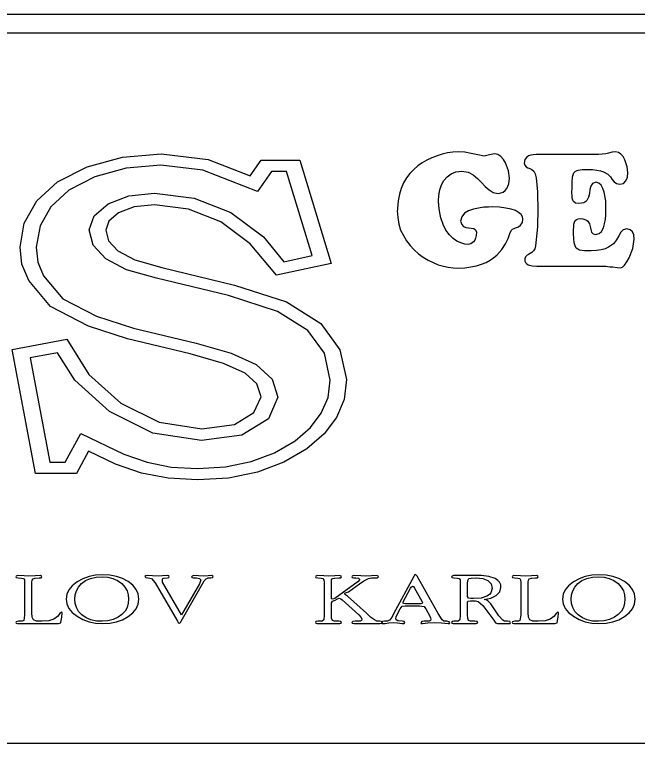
# Model space of a CAD drawing. Extents: x -866693 to -866303, y -1041966 to -1040244.
# Drawn here: x -866507.75 to -866496.5, y -1040784.8 to -1040771.63 of the extents above; entities that cross this region are included whole.
import ezdxf

# ---------------------------------------------------------------- set-up
doc = ezdxf.new("R2010")
doc.units = 0
doc.layers.add('Tabulka', color=7, linetype='Continuous')

msp = doc.modelspace()

# ---------------------------------------------------------------- linework, layer by layer
at = {"layer": 'Tabulka'}
for p, q in [((-866478.809, -1040771.626), (-866516.172, -1040771.626)), ((-866516.172, -1040771.956), (-866478.809, -1040771.956)), ((-866478.809, -1040784.8), (-866516.172, -1040784.8))]:
    msp.add_line(p, q, dxfattribs=at)
for points in [[(-866498.859, -1040774.772), (-866498.822, -1040774.685), (-866498.81, -1040774.582), (-866498.826, -1040774.449), (-866498.88, -1040774.305), (-866498.917, -1040774.243), (-866498.963, -1040774.193), (-866499.02, -1040774.156), (-866499.082, -1040774.144), (-866499.173, -1040774.164), (-866499.268, -1040774.185), (-866499.384, -1040774.164), (-866499.5, -1040774.136), (-866499.615, -1040774.115), (-866499.739, -1040774.107), (-866499.834, -1040774.115), (-866499.929, -1040774.127), (-866500.028, -1040774.152), (-866500.119, -1040774.177), (-866500.214, -1040774.214), (-866500.301, -1040774.255), (-866500.387, -1040774.305), (-866500.466, -1040774.359), (-866500.54, -1040774.425), (-866500.61, -1040774.499), (-866500.668, -1040774.577), (-866500.722, -1040774.668), (-866500.767, -1040774.767), (-866500.8, -1040774.875), (-866500.821, -1040774.995), (-866500.833, -1040775.123)], [(-866497.678, -1040774.9), (-866497.682, -1040774.842), (-866497.674, -1040774.755), (-866497.674, -1040774.656), (-866497.67, -1040774.557), (-866497.645, -1040774.487), (-866497.616, -1040774.458), (-866497.567, -1040774.441), (-866497.497, -1040774.429), (-866497.402, -1040774.425), (-866497.307, -1040774.429), (-866497.228, -1040774.437), (-866497.162, -1040774.449), (-866497.108, -1040774.466), (-866497.034, -1040774.511), (-866496.985, -1040774.557), (-866496.952, -1040774.606), (-866496.918, -1040774.648), (-866496.877, -1040774.681), (-866496.815, -1040774.693), (-866496.749, -1040774.677), (-866496.704, -1040774.631), (-866496.679, -1040774.565), (-866496.671, -1040774.487), (-866496.683, -1040774.375), (-866496.724, -1040774.251), (-866496.753, -1040774.193), (-866496.795, -1040774.148), (-866496.84, -1040774.119), (-866496.894, -1040774.107), (-866496.952, -1040774.115), (-866497.022, -1040774.131), (-866497.071, -1040774.14), (-866497.133, -1040774.148), (-866497.203, -1040774.156), (-866497.29, -1040774.156), (-866497.418, -1040774.156), (-866497.546, -1040774.156), (-866497.682, -1040774.156), (-866497.815, -1040774.156), (-866497.947, -1040774.156), (-866498.075, -1040774.156), (-866498.203, -1040774.156), (-866498.327, -1040774.156), (-866498.38, -1040774.16), (-866498.426, -1040774.169), (-866498.467, -1040774.181), (-866498.496, -1040774.202), (-866498.533, -1040774.247), (-866498.546, -1040774.309), (-866498.533, -1040774.35), (-866498.508, -1040774.379), (-866498.479, -1040774.396), (-866498.442, -1040774.408), (-866498.405, -1040774.429), (-866498.372, -1040774.458), (-866498.343, -1040774.507), (-866498.327, -1040774.577), (-866498.318, -1040774.701), (-866498.306, -1040774.829), (-866498.306, -1040774.895), (-866498.302, -1040774.97), (-866498.298, -1040775.044), (-866498.298, -1040775.131)], [(-866500.833, -1040775.123), (-866500.833, -1040775.147), (-866500.842, -1040775.172), (-866500.829, -1040775.296), (-866500.809, -1040775.412), (-866500.776, -1040775.523), (-866500.726, -1040775.622), (-866500.672, -1040775.717), (-866500.606, -1040775.8), (-866500.532, -1040775.878), (-866500.453, -1040775.948), (-866500.367, -1040776.01), (-866500.28, -1040776.064), (-866500.189, -1040776.11), (-866500.098, -1040776.147), (-866500.003, -1040776.171), (-866499.917, -1040776.192), (-866499.826, -1040776.204), (-866499.743, -1040776.209), (-866499.619, -1040776.204), (-866499.508, -1040776.188), (-866499.405, -1040776.167), (-866499.314, -1040776.138), (-866499.231, -1040776.105), (-866499.157, -1040776.064), (-866499.095, -1040776.019), (-866499.037, -1040775.973), (-866498.946, -1040775.874), (-866498.88, -1040775.771), (-866498.835, -1040775.672), (-866498.802, -1040775.585), (-866498.777, -1040775.527), (-866498.756, -1040775.502), (-866498.727, -1040775.49), (-866498.698, -1040775.482), (-866498.649, -1040775.465), (-866498.608, -1040775.432), (-866498.574, -1040775.387), (-866498.566, -1040775.325), (-866498.574, -1040775.279), (-866498.599, -1040775.238), (-866498.645, -1040775.201), (-866498.702, -1040775.168), (-866498.781, -1040775.143), (-866498.876, -1040775.123), (-866498.987, -1040775.11), (-866499.12, -1040775.102), (-866499.186, -1040775.106), (-866499.272, -1040775.11), (-866499.367, -1040775.123), (-866499.462, -1040775.143), (-866499.553, -1040775.172), (-866499.623, -1040775.218), (-866499.673, -1040775.279), (-866499.694, -1040775.358), (-866499.673, -1040775.42), (-866499.64, -1040775.457), (-866499.599, -1040775.474), (-866499.549, -1040775.482), (-866499.5, -1040775.486), (-866499.454, -1040775.494), (-866499.421, -1040775.519), (-866499.405, -1040775.56), (-866499.409, -1040775.622), (-866499.421, -1040775.668), (-866499.438, -1040775.705), (-866499.458, -1040775.734), (-866499.508, -1040775.771), (-866499.557, -1040775.783), (-866499.619, -1040775.775), (-866499.689, -1040775.754), (-866499.76, -1040775.721), (-866499.83, -1040775.672), (-866499.896, -1040775.606), (-866499.958, -1040775.523), (-866500.007, -1040775.42), (-866500.049, -1040775.3), (-866500.061, -1040775.242), (-866500.074, -1040775.172), (-866500.086, -1040775.085), (-866500.094, -1040774.995), (-866500.086, -1040774.895), (-866500.069, -1040774.796), (-866500.036, -1040774.705), (-866499.995, -1040774.623), (-866499.937, -1040774.557), (-866499.863, -1040774.503), (-866499.776, -1040774.47), (-866499.669, -1040774.458), (-866499.557, -1040774.474), (-866499.466, -1040774.52), (-866499.388, -1040774.586), (-866499.318, -1040774.66), (-866499.248, -1040774.734), (-866499.177, -1040774.796), (-866499.103, -1040774.842), (-866499.012, -1040774.858), (-866498.963, -1040774.85), (-866498.921, -1040774.833), (-866498.888, -1040774.805), (-866498.859, -1040774.772)], [(-866498.298, -1040775.131), (-866498.306, -1040775.461), (-866498.339, -1040775.804), (-866498.351, -1040775.862), (-866498.376, -1040775.899), (-866498.405, -1040775.928), (-866498.434, -1040775.944), (-866498.467, -1040775.961), (-866498.492, -1040775.977), (-866498.517, -1040776.002), (-866498.533, -1040776.039), (-866498.529, -1040776.081), (-866498.517, -1040776.11), (-866498.496, -1040776.134), (-866498.471, -1040776.151), (-866498.401, -1040776.167), (-866498.314, -1040776.171), (-866498.281, -1040776.171), (-866498.256, -1040776.171), (-866497.269, -1040776.171), (-866497.154, -1040776.171), (-866497.067, -1040776.176), (-866496.997, -1040776.184), (-866496.943, -1040776.188), (-866496.865, -1040776.2), (-866496.803, -1040776.204), (-866496.766, -1040776.192), (-866496.729, -1040776.155), (-866496.687, -1040776.097), (-866496.646, -1040776.023), (-866496.58, -1040775.853), (-866496.555, -1040775.684), (-866496.563, -1040775.61), (-866496.588, -1040775.552), (-866496.629, -1040775.515), (-866496.691, -1040775.498), (-866496.757, -1040775.519), (-866496.799, -1040775.56), (-866496.836, -1040775.626), (-866496.877, -1040775.697), (-866496.931, -1040775.771), (-866497.022, -1040775.833), (-866497.08, -1040775.858), (-866497.15, -1040775.878), (-866497.236, -1040775.891), (-866497.336, -1040775.895), (-866497.393, -1040775.895), (-866497.451, -1040775.899), (-866497.542, -1040775.887), (-866497.604, -1040775.849), (-866497.625, -1040775.808), (-866497.641, -1040775.754), (-866497.649, -1040775.68), (-866497.654, -1040775.585), (-866497.654, -1040775.519), (-866497.649, -1040775.461), (-866497.645, -1040775.416), (-866497.637, -1040775.379), (-866497.625, -1040775.35), (-866497.6, -1040775.329), (-866497.571, -1040775.317), (-866497.53, -1040775.312), (-866497.484, -1040775.317), (-866497.447, -1040775.329), (-866497.418, -1040775.341), (-866497.393, -1040775.358), (-866497.364, -1040775.407), (-866497.352, -1040775.457), (-866497.34, -1040775.511), (-866497.327, -1040775.556), (-866497.298, -1040775.589), (-866497.253, -1040775.602), (-866497.191, -1040775.585), (-866497.146, -1040775.544), (-866497.113, -1040775.482), (-866497.092, -1040775.407), (-866497.075, -1040775.325), (-866497.071, -1040775.246), (-866497.067, -1040775.176), (-866497.067, -1040775.123), (-866497.071, -1040774.99), (-866497.1, -1040774.838), (-866497.121, -1040774.767), (-866497.154, -1040774.71), (-866497.195, -1040774.672), (-866497.245, -1040774.656), (-866497.307, -1040774.681), (-866497.34, -1040774.726), (-866497.356, -1040774.788), (-866497.364, -1040774.858), (-866497.381, -1040774.924), (-866497.41, -1040774.986), (-866497.431, -1040775.007), (-866497.464, -1040775.028), (-866497.505, -1040775.036), (-866497.554, -1040775.04), (-866497.616, -1040775.032), (-866497.654, -1040775.003), (-866497.666, -1040774.978), (-866497.674, -1040774.945), (-866497.678, -1040774.9)], [(-866501.106, -1040782.614), (-866501.122, -1040782.597), (-866501.16, -1040782.593), (-866501.209, -1040782.589), (-866501.25, -1040782.568), (-866501.321, -1040782.515), (-866501.395, -1040782.444), (-866501.738, -1040782.139), (-866501.775, -1040782.114), (-866501.791, -1040782.102), (-866501.771, -1040782.081), (-866501.721, -1040782.06), (-866501.519, -1040781.916), (-866501.44, -1040781.862), (-866501.358, -1040781.821), (-866501.3, -1040781.808), (-866501.23, -1040781.808), (-866501.193, -1040781.804), (-866501.176, -1040781.788), (-866501.18, -1040781.775), (-866501.205, -1040781.767), (-866501.304, -1040781.771), (-866501.403, -1040781.775), (-866501.498, -1040781.771), (-866501.626, -1040781.767), (-866501.651, -1040781.775), (-866501.659, -1040781.788), (-866501.651, -1040781.8), (-866501.63, -1040781.808), (-866501.589, -1040781.808), (-866501.54, -1040781.813), (-866501.515, -1040781.837), (-866501.552, -1040781.879), (-866501.61, -1040781.924), (-866501.965, -1040782.18), (-866502.006, -1040782.192), (-866502.023, -1040782.184), (-866502.027, -1040782.164), (-866502.027, -1040781.916), (-866502.027, -1040781.887), (-866502.023, -1040781.846), (-866502.006, -1040781.821), (-866501.969, -1040781.813), (-866501.895, -1040781.808), (-866501.858, -1040781.804), (-866501.845, -1040781.788), (-866501.853, -1040781.775), (-866501.874, -1040781.767), (-866501.965, -1040781.771), (-866502.081, -1040781.775), (-866502.167, -1040781.771), (-866502.287, -1040781.767), (-866502.312, -1040781.775), (-866502.316, -1040781.788), (-866502.308, -1040781.8), (-866502.275, -1040781.808), (-866502.213, -1040781.813), (-866502.18, -1040781.821), (-866502.163, -1040781.846), (-866502.159, -1040781.887), (-866502.159, -1040781.92), (-866502.159, -1040782.482), (-866502.167, -1040782.568), (-866502.196, -1040782.589), (-866502.275, -1040782.593), (-866502.308, -1040782.597), (-866502.316, -1040782.614), (-866502.312, -1040782.626), (-866502.287, -1040782.634), (-866502.196, -1040782.634), (-866502.081, -1040782.634), (-866501.994, -1040782.634), (-866501.874, -1040782.634), (-866501.853, -1040782.626), (-866501.845, -1040782.614), (-866501.858, -1040782.597), (-866501.895, -1040782.593), (-866501.973, -1040782.589), (-866502.01, -1040782.577), (-866502.023, -1040782.539), (-866502.027, -1040782.477), (-866502.027, -1040782.259), (-866502.006, -1040782.23), (-866501.961, -1040782.209), (-866501.919, -1040782.188), (-866501.886, -1040782.176), (-866501.858, -1040782.188), (-866501.833, -1040782.205), (-866501.535, -1040782.473), (-866501.49, -1040782.523), (-866501.478, -1040782.556), (-866501.482, -1040782.577), (-866501.507, -1040782.589), (-866501.597, -1040782.593), (-866501.643, -1040782.597), (-866501.659, -1040782.614), (-866501.651, -1040782.626), (-866501.618, -1040782.634), (-866501.527, -1040782.634), (-866501.403, -1040782.634), (-866501.296, -1040782.634)], [(-866501.296, -1040782.634), (-866501.151, -1040782.634), (-866501.118, -1040782.626), (-866501.106, -1040782.614)]]:
    msp.add_lwpolyline(points, dxfattribs=at)
for points in [[(-866502.597, -1040774.255), (-866502.035, -1040776.126), (-866503.022, -1040776.337), (-866503.493, -1040775.767), (-866504.026, -1040775.37), (-866504.608, -1040775.143), (-866505.227, -1040775.065), (-866505.595, -1040775.102), (-866505.876, -1040775.209), (-866506.049, -1040775.358), (-866506.107, -1040775.523), (-866506.057, -1040775.717), (-866505.888, -1040775.895), (-866505.582, -1040776.056), (-866505.091, -1040776.196), (-866503.778, -1040776.514), (-866502.84, -1040776.82), (-866502.221, -1040777.208), (-866501.874, -1040777.683), (-866501.754, -1040778.224), (-866501.8, -1040778.583), (-866501.936, -1040778.909), (-866502.159, -1040779.207), (-866502.473, -1040779.475), (-866502.89, -1040779.719), (-866503.365, -1040779.896), (-866503.885, -1040780.004), (-866504.447, -1040780.037), (-866504.975, -1040780.008), (-866505.459, -1040779.913), (-866505.929, -1040779.752), (-866506.417, -1040779.516), (-866506.636, -1040779.921), (-866507.375, -1040779.921), (-866507.796, -1040777.679), (-866506.809, -1040777.493), (-866506.413, -1040778.129), (-866505.834, -1040778.649), (-866505.141, -1040778.996), (-866504.372, -1040779.112), (-866503.778, -1040779.033), (-866503.427, -1040778.819), (-866503.299, -1040778.534), (-866503.373, -1040778.302), (-866503.584, -1040778.108), (-866503.976, -1040777.935), (-866504.579, -1040777.761), (-866505.715, -1040777.485), (-866506.417, -1040777.258), (-866507.102, -1040776.902), (-866507.495, -1040776.432), (-866507.623, -1040776.138), (-866507.651, -1040775.829), (-866507.581, -1040775.395), (-866507.354, -1040774.995), (-866506.978, -1040774.652), (-866506.441, -1040774.375), (-866505.805, -1040774.202), (-866505.103, -1040774.14), (-866504.253, -1040774.243), (-866503.493, -1040774.54), (-866503.299, -1040774.255)], [(-866502.84, -1040774.462), (-866503.113, -1040774.462), (-866503.365, -1040774.825), (-866504.352, -1040774.441), (-866505.108, -1040774.35), (-866505.735, -1040774.404), (-866506.301, -1040774.557), (-866506.772, -1040774.8), (-866507.098, -1040775.098), (-866507.292, -1040775.445), (-866507.362, -1040775.833), (-866507.333, -1040776.101), (-866507.23, -1040776.349), (-866506.883, -1040776.762), (-866506.276, -1040777.08), (-866505.607, -1040777.295), (-866504.472, -1040777.567), (-866503.84, -1040777.749), (-866503.386, -1040777.951), (-866503.096, -1040778.216), (-866502.997, -1040778.542), (-866503.163, -1040778.934), (-866503.646, -1040779.227), (-866504.377, -1040779.322), (-866505.256, -1040779.19), (-866506.041, -1040778.802), (-866506.664, -1040778.236), (-866506.978, -1040777.737), (-866507.474, -1040777.832), (-866507.115, -1040779.715), (-866506.842, -1040779.715), (-866506.557, -1040779.198), (-866505.781, -1040779.574), (-866505.355, -1040779.719), (-866504.922, -1040779.806), (-866504.447, -1040779.83), (-866503.939, -1040779.801), (-866503.476, -1040779.702), (-866503.055, -1040779.545), (-866502.683, -1040779.331), (-866502.403, -1040779.091), (-866502.213, -1040778.831), (-866502.089, -1040778.546), (-866502.048, -1040778.232), (-866502.151, -1040777.749), (-866502.452, -1040777.336), (-866503.001, -1040776.993), (-866503.885, -1040776.704), (-866505.19, -1040776.39), (-866505.731, -1040776.238), (-866506.103, -1040776.039), (-866506.334, -1040775.796), (-866506.408, -1040775.519), (-866506.318, -1040775.263), (-866506.062, -1040775.048), (-866505.69, -1040774.904), (-866505.223, -1040774.854), (-866504.509, -1040774.945), (-866503.844, -1040775.205), (-866503.257, -1040775.643), (-866502.886, -1040776.093), (-866502.378, -1040775.981)], [(-866505.508, -1040782.192), (-866505.521, -1040782.098), (-866505.558, -1040782.015), (-866505.616, -1040781.941), (-866505.698, -1040781.875), (-866505.801, -1040781.821), (-866505.913, -1040781.78), (-866506.033, -1040781.759), (-866506.165, -1040781.751), (-866506.293, -1040781.759), (-866506.408, -1040781.784), (-866506.52, -1040781.825), (-866506.623, -1040781.879), (-866506.71, -1040781.949), (-866506.772, -1040782.023), (-866506.809, -1040782.102), (-866506.821, -1040782.192), (-866506.809, -1040782.279), (-866506.772, -1040782.362), (-866506.71, -1040782.436), (-866506.623, -1040782.502), (-866506.52, -1040782.56), (-866506.408, -1040782.601), (-866506.293, -1040782.626), (-866506.165, -1040782.634), (-866506.033, -1040782.626), (-866505.913, -1040782.601), (-866505.801, -1040782.564), (-866505.698, -1040782.506), (-866505.616, -1040782.44), (-866505.558, -1040782.366), (-866505.521, -1040782.283)], [(-866499.888, -1040782.618), (-866499.9, -1040782.601), (-866499.941, -1040782.593), (-866499.995, -1040782.589), (-866500.028, -1040782.564), (-866500.098, -1040782.453), (-866500.478, -1040781.775), (-866500.507, -1040781.746), (-866500.528, -1040781.759), (-866500.536, -1040781.78), (-866500.904, -1040782.457), (-866500.937, -1040782.523), (-866500.978, -1040782.572), (-866501.015, -1040782.593), (-866501.069, -1040782.593), (-866501.106, -1040782.597), (-866501.122, -1040782.614), (-866501.114, -1040782.63), (-866501.089, -1040782.634), (-866501.056, -1040782.634), (-866500.99, -1040782.622), (-866500.899, -1040782.614), (-866500.833, -1040782.622), (-866500.747, -1040782.634), (-866500.714, -1040782.63), (-866500.701, -1040782.614), (-866500.714, -1040782.597), (-866500.747, -1040782.593), (-866500.829, -1040782.585), (-866500.858, -1040782.568), (-866500.866, -1040782.548), (-866500.858, -1040782.51), (-866500.842, -1040782.469), (-866500.784, -1040782.366), (-866500.751, -1040782.321), (-866500.693, -1040782.312), (-866500.433, -1040782.312), (-866500.354, -1040782.325), (-866500.317, -1040782.382), (-866500.255, -1040782.486), (-866500.235, -1040782.531), (-866500.23, -1040782.556), (-866500.239, -1040782.577), (-866500.263, -1040782.589), (-866500.354, -1040782.593), (-866500.396, -1040782.597), (-866500.412, -1040782.618), (-866500.404, -1040782.63), (-866500.383, -1040782.634), (-866500.288, -1040782.622), (-866500.169, -1040782.614), (-866500.04, -1040782.622), (-866499.917, -1040782.634), (-866499.896, -1040782.63)], [(-866496.539, -1040782.192), (-866496.551, -1040782.098), (-866496.588, -1040782.015), (-866496.646, -1040781.941), (-866496.729, -1040781.875), (-866496.832, -1040781.821), (-866496.943, -1040781.78), (-866497.063, -1040781.759), (-866497.195, -1040781.751), (-866497.323, -1040781.759), (-866497.439, -1040781.784), (-866497.55, -1040781.825), (-866497.654, -1040781.879), (-866497.74, -1040781.949), (-866497.802, -1040782.023), (-866497.839, -1040782.102), (-866497.852, -1040782.192), (-866497.839, -1040782.279), (-866497.802, -1040782.362), (-866497.74, -1040782.436), (-866497.654, -1040782.502), (-866497.55, -1040782.56), (-866497.439, -1040782.601), (-866497.323, -1040782.626), (-866497.195, -1040782.634), (-866497.063, -1040782.626), (-866496.943, -1040782.601), (-866496.832, -1040782.564), (-866496.729, -1040782.506), (-866496.646, -1040782.44), (-866496.588, -1040782.366), (-866496.551, -1040782.283)], [(-866506.892, -1040782.444), (-866506.896, -1040782.432), (-866506.908, -1040782.428), (-866506.937, -1040782.453), (-866506.978, -1040782.506), (-866507.044, -1040782.556), (-866507.135, -1040782.585), (-866507.259, -1040782.593), (-866507.358, -1040782.589), (-866507.412, -1040782.564), (-866507.433, -1040782.515), (-866507.441, -1040782.44), (-866507.441, -1040781.92), (-866507.441, -1040781.887), (-866507.437, -1040781.85), (-866507.42, -1040781.825), (-866507.383, -1040781.813), (-866507.309, -1040781.808), (-866507.272, -1040781.804), (-866507.259, -1040781.788), (-866507.267, -1040781.775), (-866507.288, -1040781.767), (-866507.379, -1040781.771), (-866507.495, -1040781.775), (-866507.581, -1040781.771), (-866507.701, -1040781.767), (-866507.726, -1040781.775), (-866507.73, -1040781.788), (-866507.722, -1040781.8), (-866507.689, -1040781.808), (-866507.627, -1040781.813), (-866507.594, -1040781.821), (-866507.577, -1040781.846), (-866507.573, -1040781.887), (-866507.573, -1040781.92), (-866507.573, -1040782.482), (-866507.585, -1040782.577), (-866507.618, -1040782.589), (-866507.684, -1040782.593), (-866507.722, -1040782.601), (-866507.73, -1040782.614), (-866507.722, -1040782.626), (-866507.701, -1040782.634), (-866507.606, -1040782.634), (-866507.511, -1040782.634), (-866507.276, -1040782.634), (-866506.962, -1040782.634), (-866506.916, -1040782.622), (-866506.912, -1040782.581), (-866506.9, -1040782.515)], [(-866505.694, -1040782.192), (-866505.698, -1040782.267), (-866505.719, -1040782.341), (-866505.756, -1040782.407), (-866505.814, -1040782.469), (-866505.884, -1040782.519), (-866505.971, -1040782.56), (-866506.07, -1040782.585), (-866506.173, -1040782.593), (-866506.276, -1040782.589), (-866506.375, -1040782.564), (-866506.462, -1040782.527), (-866506.541, -1040782.473), (-866506.598, -1040782.415), (-866506.636, -1040782.345), (-866506.656, -1040782.271), (-866506.664, -1040782.192), (-866506.656, -1040782.114), (-866506.636, -1040782.04), (-866506.598, -1040781.974), (-866506.545, -1040781.912), (-866506.47, -1040781.858), (-866506.38, -1040781.821), (-866506.28, -1040781.796), (-866506.173, -1040781.788), (-866506.07, -1040781.796), (-866505.979, -1040781.821), (-866505.892, -1040781.858), (-866505.818, -1040781.912), (-866505.76, -1040781.974), (-866505.719, -1040782.04), (-866505.698, -1040782.114)], [(-866504.162, -1040781.788), (-866504.17, -1040781.775), (-866504.191, -1040781.767), (-866504.257, -1040781.771), (-866504.348, -1040781.775), (-866504.43, -1040781.771), (-866504.513, -1040781.767), (-866504.542, -1040781.775), (-866504.554, -1040781.788), (-866504.546, -1040781.8), (-866504.517, -1040781.808), (-866504.467, -1040781.808), (-866504.414, -1040781.817), (-866504.397, -1040781.829), (-866504.389, -1040781.846), (-866504.397, -1040781.879), (-866504.414, -1040781.916), (-866504.736, -1040782.473), (-866505.079, -1040781.887), (-866505.083, -1040781.862), (-866505.083, -1040781.829), (-866505.075, -1040781.817), (-866505.054, -1040781.813), (-866504.992, -1040781.804), (-866504.967, -1040781.8), (-866504.959, -1040781.788), (-866504.967, -1040781.771), (-866504.992, -1040781.767), (-866505.079, -1040781.771), (-866505.161, -1040781.775), (-866505.26, -1040781.771), (-866505.359, -1040781.767), (-866505.384, -1040781.771), (-866505.397, -1040781.784), (-866505.384, -1040781.8), (-866505.347, -1040781.808), (-866505.31, -1040781.813), (-866505.277, -1040781.821), (-866505.215, -1040781.899), (-866504.81, -1040782.593), (-866504.798, -1040782.614), (-866504.777, -1040782.626), (-866504.757, -1040782.614), (-866504.744, -1040782.593), (-866504.36, -1040781.916), (-866504.327, -1040781.862), (-866504.29, -1040781.825), (-866504.253, -1040781.808), (-866504.207, -1040781.808), (-866504.174, -1040781.8)], [(-866498.789, -1040782.618), (-866498.806, -1040782.597), (-866498.843, -1040782.593), (-866498.897, -1040782.589), (-866498.93, -1040782.572), (-866499, -1040782.494), (-866499.148, -1040782.279), (-866499.202, -1040782.221), (-866499.231, -1040782.205), (-866499.264, -1040782.197), (-866499.148, -1040782.172), (-866499.049, -1040782.126), (-866498.983, -1040782.06), (-866498.963, -1040781.982), (-866498.967, -1040781.932), (-866498.987, -1040781.887), (-866499.02, -1040781.854), (-866499.066, -1040781.821), (-866499.182, -1040781.784), (-866499.318, -1040781.767), (-866499.454, -1040781.767), (-866499.64, -1040781.767), (-866499.718, -1040781.767), (-866499.822, -1040781.767), (-866499.846, -1040781.775), (-866499.855, -1040781.788), (-866499.846, -1040781.8), (-866499.813, -1040781.808), (-866499.751, -1040781.813), (-866499.718, -1040781.821), (-866499.702, -1040781.846), (-866499.698, -1040781.891), (-866499.698, -1040781.92), (-866499.698, -1040782.482), (-866499.706, -1040782.568), (-866499.735, -1040782.589), (-866499.813, -1040782.593), (-866499.846, -1040782.597), (-866499.855, -1040782.614), (-866499.851, -1040782.626), (-866499.826, -1040782.634), (-866499.735, -1040782.634), (-866499.619, -1040782.634), (-866499.533, -1040782.634), (-866499.413, -1040782.634), (-866499.392, -1040782.626), (-866499.384, -1040782.614), (-866499.396, -1040782.597), (-866499.433, -1040782.593), (-866499.512, -1040782.589), (-866499.549, -1040782.577), (-866499.561, -1040782.539), (-866499.566, -1040782.477), (-866499.566, -1040782.259), (-866499.566, -1040782.242), (-866499.557, -1040782.226), (-866499.512, -1040782.221), (-866499.425, -1040782.221), (-866499.376, -1040782.234), (-866499.289, -1040782.308), (-866499.091, -1040782.572), (-866499.062, -1040782.622), (-866499.025, -1040782.634), (-866498.826, -1040782.634), (-866498.797, -1040782.63)], [(-866499.12, -1040781.998), (-866499.144, -1040782.077), (-866499.173, -1040782.11), (-866499.219, -1040782.139), (-866499.322, -1040782.176), (-866499.462, -1040782.18), (-866499.508, -1040782.18), (-866499.549, -1040782.172), (-866499.566, -1040782.143), (-866499.566, -1040781.912), (-866499.561, -1040781.854), (-866499.545, -1040781.821), (-866499.5, -1040781.813), (-866499.409, -1040781.808), (-866499.289, -1040781.821), (-866499.198, -1040781.858), (-866499.14, -1040781.916)], [(-866497.922, -1040782.444), (-866497.926, -1040782.432), (-866497.939, -1040782.428), (-866497.967, -1040782.453), (-866498.009, -1040782.506), (-866498.075, -1040782.556), (-866498.166, -1040782.585), (-866498.29, -1040782.593), (-866498.389, -1040782.589), (-866498.442, -1040782.564), (-866498.467, -1040782.515), (-866498.471, -1040782.44), (-866498.471, -1040781.92), (-866498.471, -1040781.887), (-866498.467, -1040781.85), (-866498.451, -1040781.825), (-866498.413, -1040781.813), (-866498.339, -1040781.808), (-866498.302, -1040781.804), (-866498.29, -1040781.788), (-866498.298, -1040781.775), (-866498.318, -1040781.767), (-866498.409, -1040781.771), (-866498.525, -1040781.775), (-866498.612, -1040781.771), (-866498.731, -1040781.767), (-866498.756, -1040781.775), (-866498.76, -1040781.788), (-866498.752, -1040781.8), (-866498.719, -1040781.808), (-866498.657, -1040781.813), (-866498.624, -1040781.821), (-866498.608, -1040781.846), (-866498.603, -1040781.887), (-866498.603, -1040781.92), (-866498.603, -1040782.482), (-866498.62, -1040782.577), (-866498.649, -1040782.589), (-866498.715, -1040782.593), (-866498.752, -1040782.601), (-866498.76, -1040782.614), (-866498.752, -1040782.626), (-866498.731, -1040782.634), (-866498.636, -1040782.634), (-866498.541, -1040782.634), (-866498.306, -1040782.634), (-866497.992, -1040782.634), (-866497.947, -1040782.622), (-866497.943, -1040782.581), (-866497.93, -1040782.515)], [(-866496.724, -1040782.192), (-866496.729, -1040782.267), (-866496.749, -1040782.341), (-866496.786, -1040782.407), (-866496.844, -1040782.469), (-866496.914, -1040782.519), (-866497.001, -1040782.56), (-866497.1, -1040782.585), (-866497.203, -1040782.593), (-866497.307, -1040782.589), (-866497.406, -1040782.564), (-866497.492, -1040782.527), (-866497.571, -1040782.473), (-866497.629, -1040782.415), (-866497.666, -1040782.345), (-866497.687, -1040782.271), (-866497.695, -1040782.192), (-866497.687, -1040782.114), (-866497.666, -1040782.04), (-866497.629, -1040781.974), (-866497.575, -1040781.912), (-866497.501, -1040781.858), (-866497.41, -1040781.821), (-866497.311, -1040781.796), (-866497.203, -1040781.788), (-866497.1, -1040781.796), (-866497.009, -1040781.821), (-866496.923, -1040781.858), (-866496.848, -1040781.912), (-866496.79, -1040781.974), (-866496.749, -1040782.04), (-866496.729, -1040782.114)], [(-866500.379, -1040782.254), (-866500.387, -1040782.271), (-866500.412, -1040782.275), (-866500.437, -1040782.275), (-866500.66, -1040782.275), (-866500.689, -1040782.275), (-866500.718, -1040782.271), (-866500.73, -1040782.263), (-866500.73, -1040782.238), (-866500.598, -1040781.994), (-866500.586, -1040781.974), (-866500.561, -1040781.957), (-866500.544, -1040781.965), (-866500.528, -1040781.994), (-866500.396, -1040782.226)]]:
    msp.add_lwpolyline(points, close=True, dxfattribs=at)

doc.saveas('drawing.dxf')
